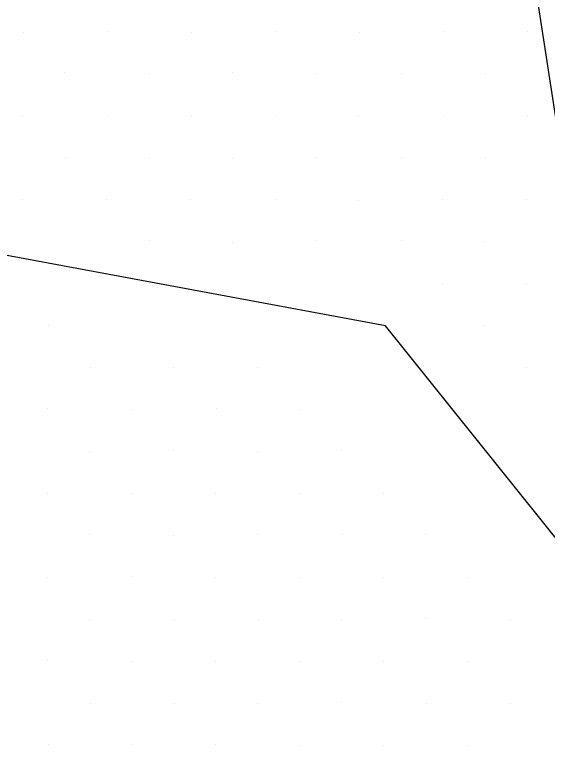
# Model space of a CAD drawing. Extents: x 1602514 to 1609837, y 863887 to 871157.
# Drawn here: x 1606810.6 to 1606945.2, y 865071.7 to 865256.2 of the extents above; entities that cross this region are included whole.
import ezdxf

# ---------------------------------------------------------------- set-up
doc = ezdxf.new("R2010")
doc.units = 0
for name, color, linetype in [('Survey-Ridge Lines', 7, 'Continuous'), ('Survey-Spot dirt', 7, 'Continuous'), ('Survey-Vegetation trees', 7, 'Continuous')]:
    doc.layers.add(name, color=color, linetype=linetype)

msp = doc.modelspace()

# ---------------------------------------------------------------- linework, layer by layer
at = {"layer": 'Survey-Ridge Lines'}
msp.add_lwpolyline([(1606977.87, 865086.05), (1606904.37, 865177.64), (1606757.41, 865204.87), (1606626.04, 865185.13), (1606552.64, 865160.93), (1606530.1, 865144.75), (1606502.12, 865134.89)], dxfattribs=at)
msp.add_lwpolyline([(1606977.87, 865086.05), (1606904.37, 865177.64), (1606757.41, 865204.87), (1606626.04, 865185.13), (1606552.64, 865160.93), (1606530.1, 865144.75), (1606502.12, 865134.89)], dxfattribs=at)
at = {"layer": 'Survey-Spot dirt'}
for p, q in [((1606812.77, 865251.78), (1606812.77, 865251.78)), ((1606812.77, 865251.78), (1606812.77, 865251.78)), ((1606834.1, 865251.86), (1606834.1, 865251.86)), ((1606834.1, 865251.86), (1606834.1, 865251.86)), ((1606855.32, 865251.81), (1606855.32, 865251.81)), ((1606855.32, 865251.81), (1606855.32, 865251.81)), ((1606876.47, 865251.93), (1606876.47, 865251.93)), ((1606876.47, 865251.93), (1606876.47, 865251.93)), ((1606897.69, 865251.74), (1606897.69, 865251.74)), ((1606897.69, 865251.74), (1606897.69, 865251.74)), ((1606918.88, 865251.84), (1606918.88, 865251.84)), ((1606918.88, 865251.84), (1606918.88, 865251.84)), ((1606940.11, 865251.88), (1606940.11, 865251.88)), ((1606940.11, 865251.88), (1606940.11, 865251.88)), ((1606823.25, 865241.49), (1606823.25, 865241.49)), ((1606823.25, 865241.49), (1606823.25, 865241.49)), ((1606844.65, 865241.4), (1606844.65, 865241.4)), ((1606844.65, 865241.4), (1606844.65, 865241.4)), ((1606865.71, 865241.5), (1606865.71, 865241.5)), ((1606865.71, 865241.5), (1606865.71, 865241.5)), ((1606886.88, 865241.21), (1606886.88, 865241.21)), ((1606886.88, 865241.21), (1606886.88, 865241.21)), ((1606908.27, 865241.28), (1606908.27, 865241.28)), ((1606908.27, 865241.28), (1606908.27, 865241.28)), ((1606929.53, 865241.36), (1606929.53, 865241.36)), ((1606929.53, 865241.36), (1606929.53, 865241.36)), ((1606812.72, 865230.62), (1606812.72, 865230.62)), ((1606812.72, 865230.62), (1606812.72, 865230.62)), ((1606834.01, 865230.71), (1606834.01, 865230.71)), ((1606834.01, 865230.71), (1606834.01, 865230.71)), ((1606855.38, 865230.73), (1606855.38, 865230.73)), ((1606855.38, 865230.73), (1606855.38, 865230.73)), ((1606876.48, 865230.61), (1606876.48, 865230.61)), ((1606876.48, 865230.61), (1606876.48, 865230.61)), ((1606897.63, 865230.79), (1606897.63, 865230.79)), ((1606897.63, 865230.79), (1606897.63, 865230.79)), ((1606918.93, 865230.72), (1606918.93, 865230.72)), ((1606918.93, 865230.72), (1606918.93, 865230.72)), ((1606940.21, 865230.58), (1606940.21, 865230.58)), ((1606940.21, 865230.58), (1606940.21, 865230.58)), ((1606823.41, 865220.01), (1606823.41, 865220.01)), ((1606823.41, 865220.01), (1606823.41, 865220.01)), ((1606844.64, 865219.85), (1606844.64, 865219.85)), ((1606844.64, 865219.85), (1606844.64, 865219.85)), ((1606865.72, 865219.94), (1606865.72, 865219.94)), ((1606865.72, 865219.94), (1606865.72, 865219.94)), ((1606886.96, 865220.05), (1606886.96, 865220.05)), ((1606886.96, 865220.05), (1606886.96, 865220.05)), ((1606908.4, 865220.07), (1606908.4, 865220.07)), ((1606908.4, 865220.07), (1606908.4, 865220.07)), ((1606929.48, 865220.14), (1606929.48, 865220.14)), ((1606929.48, 865220.14), (1606929.48, 865220.14)), ((1606812.72, 865209.51), (1606812.72, 865209.51)), ((1606812.72, 865209.51), (1606812.72, 865209.51)), ((1606833.92, 865209.42), (1606833.92, 865209.42)), ((1606833.92, 865209.42), (1606833.92, 865209.42)), ((1606855.1, 865209.62), (1606855.1, 865209.62)), ((1606855.1, 865209.62), (1606855.1, 865209.62)), ((1606876.46, 865209.46), (1606876.46, 865209.46)), ((1606876.46, 865209.46), (1606876.46, 865209.46)), ((1606897.63, 865209.27), (1606897.63, 865209.27)), ((1606897.63, 865209.27), (1606897.63, 865209.27)), ((1606918.8, 865209.53), (1606918.8, 865209.53)), ((1606918.8, 865209.53), (1606918.8, 865209.53)), ((1606939.99, 865209.64), (1606939.99, 865209.64)), ((1606939.99, 865209.64), (1606939.99, 865209.64)), ((1606844.74, 865199.11), (1606844.74, 865199.11)), ((1606844.74, 865199.11), (1606844.74, 865199.11)), ((1606865.64, 865198.72), (1606865.64, 865198.72)), ((1606865.64, 865198.72), (1606865.64, 865198.72)), ((1606887.02, 865199.04), (1606887.02, 865199.04)), ((1606887.02, 865199.04), (1606887.02, 865199.04)), ((1606908.29, 865199.1), (1606908.29, 865199.1)), ((1606908.29, 865199.1), (1606908.29, 865199.1)), ((1606929.33, 865199.01), (1606929.33, 865199.01)), ((1606929.33, 865199.01), (1606929.33, 865199.01)), ((1606918.84, 865188.12), (1606918.84, 865188.12)), ((1606918.84, 865188.12), (1606918.84, 865188.12)), ((1606939.94, 865188.23), (1606939.94, 865188.23)), ((1606939.94, 865188.23), (1606939.94, 865188.23)), ((1606819.18, 865177.69), (1606819.18, 865177.69)), ((1606819.18, 865177.69), (1606819.18, 865177.69)), ((1606929.37, 865177.79), (1606929.37, 865177.79)), ((1606929.37, 865177.79), (1606929.37, 865177.79)), ((1606829.86, 865167.04), (1606829.86, 865167.04)), ((1606829.86, 865167.04), (1606829.86, 865167.04)), ((1606850.87, 865167.14), (1606850.87, 865167.14)), ((1606850.87, 865167.14), (1606850.87, 865167.14)), ((1606872.03, 865167.16), (1606872.03, 865167.16)), ((1606872.03, 865167.16), (1606872.03, 865167.16)), ((1606940.04, 865167.2), (1606940.04, 865167.2)), ((1606940.04, 865167.2), (1606940.04, 865167.2)), ((1606819.07, 865156.64), (1606819.07, 865156.64)), ((1606819.07, 865156.64), (1606819.07, 865156.64)), ((1606840.27, 865156.6), (1606840.27, 865156.6)), ((1606840.27, 865156.6), (1606840.27, 865156.6)), ((1606861.58, 865156.65), (1606861.58, 865156.65)), ((1606861.58, 865156.65), (1606861.58, 865156.65)), ((1606882.64, 865156.6), (1606882.64, 865156.6)), ((1606882.64, 865156.6), (1606882.64, 865156.6)), ((1606829.66, 865146.01), (1606829.66, 865146.01)), ((1606829.66, 865146.01), (1606829.66, 865146.01)), ((1606850.73, 865146.02), (1606850.73, 865146.02)), ((1606850.73, 865146.02), (1606850.73, 865146.02)), ((1606871.92, 865145.97), (1606871.92, 865145.97)), ((1606871.92, 865145.97), (1606871.92, 865145.97)), ((1606893.22, 865146.04), (1606893.22, 865146.04)), ((1606893.22, 865146.04), (1606893.22, 865146.04)), ((1606818.99, 865135.29), (1606818.99, 865135.29)), ((1606818.99, 865135.29), (1606818.99, 865135.29)), ((1606840.22, 865135.37), (1606840.22, 865135.37)), ((1606840.22, 865135.37), (1606840.22, 865135.37)), ((1606861.44, 865135.37), (1606861.44, 865135.37)), ((1606861.44, 865135.37), (1606861.44, 865135.37)), ((1606882.67, 865135.32), (1606882.67, 865135.32)), ((1606882.67, 865135.32), (1606882.67, 865135.32)), ((1606903.82, 865135.29), (1606903.82, 865135.29)), ((1606903.82, 865135.29), (1606903.82, 865135.29)), ((1606829.54, 865124.88), (1606829.54, 865124.88)), ((1606829.54, 865124.88), (1606829.54, 865124.88)), ((1606871.96, 865124.91), (1606871.96, 865124.91)), ((1606871.96, 865124.91), (1606871.96, 865124.91)), ((1606893.35, 865124.87), (1606893.35, 865124.87)), ((1606893.35, 865124.87), (1606893.35, 865124.87)), ((1606914.44, 865124.85), (1606914.44, 865124.85)), ((1606914.44, 865124.85), (1606914.44, 865124.85)), ((1606850.86, 865124.76), (1606850.86, 865124.76)), ((1606850.86, 865124.76), (1606850.86, 865124.76)), ((1606819.07, 865114.09), (1606819.07, 865114.09)), ((1606819.07, 865114.09), (1606819.07, 865114.09)), ((1606840.26, 865114.2), (1606840.26, 865114.2)), ((1606840.26, 865114.2), (1606840.26, 865114.2)), ((1606861.47, 865114.14), (1606861.47, 865114.14)), ((1606861.47, 865114.14), (1606861.47, 865114.14)), ((1606882.71, 865114.03), (1606882.71, 865114.03)), ((1606882.71, 865114.03), (1606882.71, 865114.03)), ((1606903.84, 865114.14), (1606903.84, 865114.14)), ((1606903.84, 865114.14), (1606903.84, 865114.14)), ((1606925.18, 865114.1), (1606925.18, 865114.1)), ((1606925.18, 865114.1), (1606925.18, 865114.1)), ((1606829.62, 865103.55), (1606829.62, 865103.55)), ((1606829.62, 865103.55), (1606829.62, 865103.55)), ((1606850.96, 865103.55), (1606850.96, 865103.55)), ((1606850.96, 865103.55), (1606850.96, 865103.55)), ((1606872.16, 865103.37), (1606872.16, 865103.37)), ((1606872.16, 865103.37), (1606872.16, 865103.37)), ((1606893.33, 865103.54), (1606893.33, 865103.54)), ((1606893.33, 865103.54), (1606893.33, 865103.54)), ((1606914.44, 865103.62), (1606914.44, 865103.62)), ((1606914.44, 865103.62), (1606914.44, 865103.62)), ((1606935.84, 865103.5), (1606935.84, 865103.5)), ((1606935.84, 865103.5), (1606935.84, 865103.5)), ((1606818.95, 865092.99), (1606818.95, 865092.99)), ((1606818.95, 865092.99), (1606818.95, 865092.99)), ((1606840.26, 865092.95), (1606840.26, 865092.95)), ((1606840.26, 865092.95), (1606840.26, 865092.95)), ((1606861.49, 865092.93), (1606861.49, 865092.93)), ((1606861.49, 865092.93), (1606861.49, 865092.93)), ((1606882.74, 865092.85), (1606882.74, 865092.85)), ((1606882.74, 865092.85), (1606882.74, 865092.85)), ((1606903.83, 865092.92), (1606903.83, 865092.92)), ((1606903.83, 865092.92), (1606903.83, 865092.92)), ((1606925, 865092.94), (1606925, 865092.94)), ((1606925, 865092.94), (1606925, 865092.94)), ((1606850.92, 865082.37), (1606850.92, 865082.37)), ((1606850.92, 865082.37), (1606850.92, 865082.37)), ((1606893.16, 865082.39), (1606893.16, 865082.39)), ((1606893.16, 865082.39), (1606893.16, 865082.39)), ((1606829.82, 865082.2), (1606829.82, 865082.2)), ((1606829.82, 865082.2), (1606829.82, 865082.2)), ((1606872.12, 865082.3), (1606872.12, 865082.3)), ((1606872.12, 865082.3), (1606872.12, 865082.3)), ((1606914.58, 865082.29), (1606914.58, 865082.29)), ((1606914.58, 865082.29), (1606914.58, 865082.29)), ((1606935.91, 865082.32), (1606935.91, 865082.32)), ((1606935.91, 865082.32), (1606935.91, 865082.32)), ((1606819.09, 865071.78), (1606819.09, 865071.78)), ((1606819.09, 865071.78), (1606819.09, 865071.78)), ((1606840.17, 865071.81), (1606840.17, 865071.81)), ((1606840.17, 865071.81), (1606840.17, 865071.81)), ((1606861.47, 865071.8), (1606861.47, 865071.8)), ((1606861.47, 865071.8), (1606861.47, 865071.8)), ((1606882.72, 865071.68), (1606882.72, 865071.68)), ((1606882.72, 865071.68), (1606882.72, 865071.68)), ((1606903.84, 865071.77), (1606903.84, 865071.77)), ((1606903.84, 865071.77), (1606903.84, 865071.77)), ((1606925.04, 865071.75), (1606925.04, 865071.75)), ((1606925.04, 865071.75), (1606925.04, 865071.75))]:
    msp.add_line(p, q, dxfattribs=at)
at = {"layer": 'Survey-Vegetation trees'}
msp.add_lwpolyline([(1606966.17, 865108.64), (1606926.01, 865368.72), (1606585.43, 865634.79), (1606394.19, 865784.98), (1606151.9, 865922.97), (1606027.71, 866037.32), (1605914.18, 866179.13), (1605665.45, 866233.32)], dxfattribs=at)
msp.add_lwpolyline([(1606966.17, 865108.64), (1606926.01, 865368.72), (1606585.43, 865634.79), (1606394.19, 865784.98), (1606151.9, 865922.97), (1606027.71, 866037.32), (1605914.18, 866179.13), (1605665.45, 866233.32)], dxfattribs=at)

doc.saveas('drawing.dxf')
